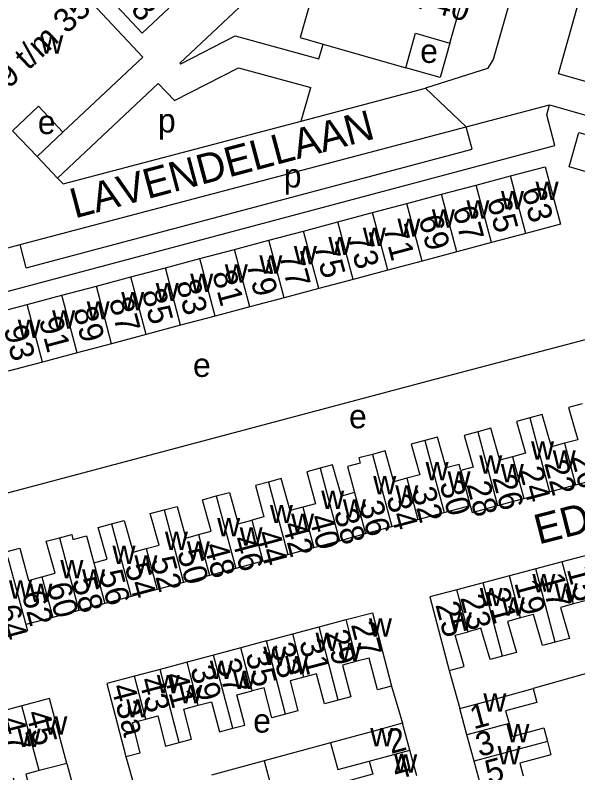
# Model space of a CAD drawing. Extents: x 161258 to 163262, y 380749 to 382054.
# Drawn here: x 162960.2 to 163054.8, y 381090.7 to 381217.9 of the extents above; entities that cross this region are included whole.
import ezdxf

# ---------------------------------------------------------------- set-up
doc = ezdxf.new("R2010")
doc.units = 0
for name, color, linetype in [('BLT_Basislijn', 7, 'Continuous'), ('BLT_Bebouwing', 7, 'Continuous'), ('BLT_Centroide', 7, 'Continuous'), ('BLT_Huisnummer', 7, 'Continuous'), ('BLT_Huisnummer_ tussenligend', 7, 'Continuous'), ('BLT_Huisnummer_reeks', 7, 'Continuous'), ('BLT_Onderverdeling_panden', 7, 'Continuous'), ('BLT_Straatnaam', 7, 'Continuous'), ('BLT_Vlakafsluiter', 7, 'Continuous')]:
    doc.layers.add(name, color=color, linetype=linetype)

msp = doc.modelspace()

# ---------------------------------------------------------------- linework, layer by layer
at = {"layer": 'BLT_Basislijn'}
for p, q in [((162987.92, 381209.83), (163013.82, 381234.23)), ((163011.26, 381210.53), (163011.96, 381213)), ((162967.36, 381190.51), (162984.28, 381206.4)), ((163008.29, 381200.09), (163009.89, 381205.72)), ((162963.93, 381194.13), (162959.77, 381198.46)), ((162968.26, 381198.21), (162963.93, 381194.13)), ((162958.16, 381178.59), (162961.06, 381179.36)), ((163033.15, 381107.87), (163034.93, 381101.49)), ((163058.89, 381108.13), (163047.26, 381104.82)), ((163023.44, 381105.24), (163025.32, 381098.99)), ((163013.21, 381095.7), (163002.05, 381092.68)), ((162978.82, 381093.4), (162980.66, 381086.95)), ((163002.05, 381092.68), (162993.24, 381090.28)), ((162968.91, 381092.27), (162971.05, 381084.43))]:
    msp.add_line(p, q, dxfattribs=at)
for points in [[(163041.9, 381237.22), (163043.56, 381235.46), (163045.52, 381231.83), (163045.44, 381227.71), (163040.51, 381210.42), (163039.59, 381208.9), (163029.17, 381205.6)], [(163051.49, 381208.03), (163054.77, 381219.52)], [(162987.92, 381209.83), (162988.05, 381209.68), (162997.18, 381214.38), (163011.26, 381210.53)], [(163033.24, 381213.18), (163031.6, 381207.41), (163025.83, 381209.05)], [(162984.28, 381206.4), (162987, 381203.52), (162997.73, 381209.04), (163009.89, 381205.72)], [(163085.04, 381198.47), (163051.49, 381208.03)], [(163008.29, 381200.09), (163029.17, 381205.6)], [(162944.1, 381167.57), (163050.91, 381195.97), (163049.53, 381201.16), (163050.01, 381202.84)], [(163036.01, 381199.12), (163049.15, 381202.59), (163050.01, 381202.84)], [(163050.01, 381202.84), (163122.5, 381182.17), (163119.93, 381172.92)], [(162967.36, 381190.51), (162968.28, 381189.54), (163008.29, 381200.09)], [(162961.06, 381179.36), (163036.01, 381199.12)], [(162962.09, 381175.46), (163037, 381195.38), (163036.01, 381199.12)], [(162963.93, 381194.13), (162967.36, 381190.51)], [(162962.09, 381175.46), (162961.06, 381179.36)], [(163030.95, 381156.84), (163087.04, 381171.57), (163087.88, 381171.79)], [(162956.81, 381137.13), (163030.7, 381156.77), (163030.95, 381156.84)], [(163002.05, 381092.68), (163023.25, 381014.14), (163023.39, 381013.63)]]:
    msp.add_lwpolyline(points, dxfattribs=at)
at = {"layer": 'BLT_Bebouwing'}
for p, q in [((162981.69, 381210.83), (162964.93, 381228.64)), ((163033.24, 381213.18), (163036.65, 381225.15)), ((162968.26, 381198.21), (162981.69, 381210.83)), ((163054.38, 381139.04), (163058.78, 381140.21)), ((163050, 381137.87), (163054.38, 381139.04)), ((163045.67, 381136.71), (163050, 381137.87)), ((163041.27, 381135.53), (163045.67, 381136.71)), ((163027.9, 381133.18), (163032.29, 381134.36)), ((163032.29, 381134.36), (163036.68, 381135.53)), ((163023.5, 381132.01), (163027.9, 381133.18)), ((163019.09, 381130.83), (163023.5, 381132.01)), ((163014.71, 381129.65), (163019.09, 381130.83)), ((163010.4, 381128.5), (163014.71, 381129.65)), ((163006.05, 381127.34), (163010.4, 381128.5)), ((163001.84, 381126.21), (163006.05, 381127.34)), ((163056.59, 381127.3), (163052.14, 381126.12)), ((163052.14, 381126.12), (163047.68, 381124.94)), ((162997.28, 381124.99), (162992.88, 381123.82)), ((163047.68, 381124.94), (163043.25, 381123.76)), ((162992.88, 381123.82), (162988.52, 381122.65)), ((163043.25, 381123.76), (163038.84, 381122.59)), ((162988.52, 381122.65), (162984.08, 381121.46)), ((163038.84, 381122.59), (163034.42, 381121.42)), ((162984.08, 381121.46), (162979.7, 381120.29)), ((162975.29, 381119.11), (162970.93, 381117.94)), ((162979.7, 381120.29), (162975.29, 381119.11)), ((162970.93, 381117.94), (162966.56, 381116.77)), ((162966.56, 381116.77), (162962.03, 381115.56)), ((163011.3, 381115.18), (163015.86, 381116.4)), ((163006.85, 381113.99), (163011.3, 381115.18)), ((163002.44, 381112.82), (163006.85, 381113.99)), ((162998.16, 381111.67), (162993.57, 381110.45)), ((162993.57, 381110.45), (162989.11, 381109.26)), ((162989.11, 381109.26), (162984.59, 381108.05)), ((162984.59, 381108.05), (162980.28, 381106.9)), ((162961.37, 381101.92), (162957.01, 381100.77)), ((163036.13, 381097.03), (163034.93, 381101.49)), ((163026.54, 381094.48), (163025.32, 381098.99)), ((163037.32, 381092.64), (163036.13, 381097.03)), ((163027.7, 381090.19), (163026.54, 381094.48)), ((163038.5, 381088.27), (163037.32, 381092.64))]:
    msp.add_line(p, q, dxfattribs=at)
for points in [[(163013.82, 381234.23), (163008.09, 381214.1), (163011.96, 381213)], [(162986.04, 381219.06), (162981.59, 381214.87), (162974.73, 381222.15), (162976.41, 381223.74)], [(163025.83, 381209.05), (163027.47, 381214.82), (163033.24, 381213.18)], [(163011.96, 381213), (163025.83, 381209.05)], [(162959.77, 381198.46), (162964.15, 381202.57), (162968.26, 381198.21)], [(163061.93, 381189.89), (163053.3, 381192.4), (163054.94, 381198.18), (163063.59, 381195.71)], [(163043.45, 381190.88), (163049.25, 381192.43), (163051.82, 381182.76), (163046.02, 381181.22)], [(163037.65, 381189.34), (163043.45, 381190.88)], [(163031.85, 381187.8), (163037.65, 381189.34)], [(163026.05, 381186.26), (163031.85, 381187.8)], [(163020.26, 381184.72), (163026.05, 381186.26)], [(163014.46, 381183.18), (163020.26, 381184.72)], [(163008.66, 381181.63), (163014.46, 381183.18)], [(163002.86, 381180.09), (163008.66, 381181.63)], [(163046.02, 381181.22), (163040.22, 381179.68)], [(162997.06, 381178.55), (163002.86, 381180.09)], [(163040.22, 381179.68), (163034.42, 381178.13)], [(162991.26, 381177.01), (162997.06, 381178.55)], [(163034.42, 381178.13), (163028.62, 381176.59)], [(162985.46, 381175.47), (162991.26, 381177.01)], [(163028.62, 381176.59), (163022.83, 381175.05)], [(162979.67, 381173.93), (162985.46, 381175.47)], [(163022.83, 381175.05), (163017.03, 381173.51)], [(162973.87, 381172.38), (162979.67, 381173.93)], [(163017.03, 381173.51), (163011.23, 381171.97)], [(162968.07, 381170.84), (162973.87, 381172.38)], [(163011.23, 381171.97), (163005.43, 381170.43)], [(162962.27, 381169.3), (162968.07, 381170.84)], [(163005.43, 381170.43), (162999.63, 381168.88)], [(162956.47, 381167.76), (162962.27, 381169.3)], [(162999.63, 381168.88), (162993.83, 381167.34)], [(162993.83, 381167.34), (162988.03, 381165.8)], [(162988.03, 381165.8), (162982.24, 381164.26)], [(162982.24, 381164.26), (162976.44, 381162.72)], [(162976.44, 381162.72), (162970.64, 381161.18)], [(162970.64, 381161.18), (162964.84, 381159.63)], [(162964.84, 381159.63), (162959.04, 381158.09)], [(163055.47, 381152.6), (163053.2, 381151.99), (163054.73, 381146.6), (163052.52, 381146.01)], [(163046.69, 381150.26), (163044.44, 381149.66), (163045.95, 381144.32), (163043.79, 381143.74)], [(163052.52, 381146.01), (163050.31, 381145.42), (163048.78, 381150.81), (163046.69, 381150.26)], [(163043.79, 381143.74), (163041.63, 381143.17), (163040.11, 381148.51), (163037.96, 381147.93)], [(163037.96, 381147.93), (163035.64, 381147.32), (163037.16, 381141.97), (163035.11, 381141.42)], [(163029.05, 381146.48), (163026.75, 381145.87), (163028.22, 381140.71), (163026.04, 381140.12)], [(163035.11, 381141.42), (163034.83, 381142.46), (163032.65, 381141.88), (163031.18, 381147.05), (163029.05, 381146.48)], [(163026.04, 381140.12), (163023.86, 381139.54), (163022.39, 381144.71), (163020.26, 381144.14)], [(163020.26, 381144.14), (163017.97, 381143.53), (163018.2, 381142.67), (163016.04, 381142.09), (163017.25, 381137.71)], [(163017.25, 381137.71), (163015.05, 381137.12), (163013.56, 381142.36), (163011.46, 381141.8)], [(163011.46, 381141.8), (163009.2, 381141.2), (163010.71, 381135.86), (163008.58, 381135.29)], [(163002.8, 381139.5), (163000.59, 381138.91), (163002, 381133.63), (163000, 381133.1)], [(163008.58, 381135.29), (163006.45, 381134.72), (163004.93, 381140.06), (163002.8, 381139.5)], [(162991.05, 381130.66), (162993.18, 381131.23), (162991.68, 381136.53), (162994.02, 381137.16)], [(162994.02, 381137.16), (162996.21, 381137.74), (162997.71, 381132.48), (163000, 381133.1)], [(162982.25, 381128.31), (162984.45, 381128.89), (162982.94, 381134.21), (162985.26, 381134.83)], [(162985.26, 381134.83), (162987.42, 381135.4), (162988.93, 381130.09), (162991.05, 381130.66)], [(163036.68, 381135.53), (163036.99, 381134.39), (163041.27, 381135.53)], [(162973.46, 381125.95), (162975.68, 381126.55), (162974.17, 381131.88), (162976.44, 381132.48)], [(162976.44, 381132.48), (162978.55, 381133.04), (162980.06, 381127.72), (162982.25, 381128.31)], [(162967.66, 381130.14), (162969.73, 381130.69), (162969.95, 381129.87), (162972.2, 381130.48), (162973.46, 381125.95)], [(162964.73, 381123.6), (162966.95, 381124.19), (162965.43, 381129.55), (162967.66, 381130.14)], [(162959.03, 381126.78), (162958.68, 381127.75), (162961, 381128.37), (162961.22, 381127.54), (162962.45, 381122.98), (162964.73, 381123.6)], [(163001.84, 381126.21), (163000, 381125.72), (162997.28, 381124.99)], [(163034.42, 381121.42), (163029.89, 381120.21), (163033.15, 381107.87)], [(163059.86, 381114.99), (163057.74, 381114.42), (163056.23, 381119.63), (163054.02, 381119.05)], [(163054.02, 381119.05), (163051.81, 381118.46), (163053.32, 381113.24), (163050.96, 381112.61)], [(163015.86, 381116.4), (163020.23, 381117.56), (163023.44, 381105.24)], [(163045.14, 381116.68), (163042.96, 381116.1), (163044.46, 381110.88), (163042.11, 381110.26)], [(163050.96, 381112.61), (163048.82, 381112.04), (163047.32, 381117.26), (163045.14, 381116.68)], [(162962.03, 381115.56), (162962.31, 381114.52), (162957.96, 381113.36)], [(163033.15, 381107.87), (163035.63, 381108.53), (163034.12, 381113.78), (163036.3, 381114.36)], [(163042.11, 381110.26), (163040, 381109.69), (163038.48, 381114.94), (163036.3, 381114.36)], [(163002.44, 381112.82), (162998.16, 381111.67)], [(163017.65, 381109.42), (163015.23, 381108.77), (163016.64, 381103.45), (163014.51, 381102.88)], [(163023.44, 381105.24), (163021.1, 381104.63), (163019.68, 381109.95), (163017.65, 381109.42)], [(162980.28, 381106.9), (162975.62, 381105.66), (162978.82, 381093.4)], [(163008.74, 381106.75), (163006.42, 381106.14), (163007.74, 381101.08), (163005.65, 381100.52)], [(163014.51, 381102.88), (163012.17, 381102.26), (163010.86, 381107.3), (163008.74, 381106.75)], [(162996.77, 381098.16), (162998.81, 381098.7), (162997.49, 381103.75), (163000.05, 381104.42)], [(163005.65, 381100.52), (163003.35, 381099.91), (163002.04, 381104.94), (163000.05, 381104.42)], [(163034.93, 381101.49), (163039.76, 381102.79), (163047.26, 381104.82)], [(163047.26, 381104.82), (163047.88, 381102.5), (163042.62, 381101.08), (163043.2, 381098.94)], [(162968.91, 381092.27), (162966.01, 381103.16), (162961.37, 381101.92)], [(162990.99, 381102.01), (162993.22, 381102.59), (162994.54, 381097.57), (162996.77, 381098.16)], [(162987.8, 381095.78), (162989.88, 381096.33), (162988.56, 381101.38), (162990.99, 381102.01)], [(162982.16, 381099.69), (162984.19, 381100.22), (162985.51, 381095.17), (162987.8, 381095.78)], [(162978.82, 381093.4), (162981.24, 381094.03), (162979.92, 381099.11), (162982.16, 381099.69)], [(163025.32, 381098.99), (163020.49, 381097.68), (163013.21, 381095.7)], [(163043.2, 381098.94), (163043.78, 381096.79), (163049.03, 381098.21), (163049.63, 381095.95)], [(163013.21, 381095.7), (163014.42, 381091.25), (163019.71, 381092.62)], [(163049.63, 381095.95), (163050.24, 381093.69), (163044.99, 381092.28), (163045.56, 381090.17)], [(163019.71, 381092.62), (163020.3, 381090.46), (163015.02, 381089.02), (163015.59, 381086.9)], [(162968.91, 381092.27), (162966.49, 381091.63), (162964.26, 381091.05)], [(162964.26, 381091.05), (162962.04, 381090.46), (162962.49, 381088.77), (162960.43, 381088.22), (162959.93, 381089.78)]]:
    msp.add_lwpolyline(points, dxfattribs=at)
at = {"layer": 'BLT_Onderverdeling_panden'}
for p, q in [((163046.02, 381181.22), (163043.45, 381190.88)), ((163040.22, 381179.68), (163037.65, 381189.34)), ((163034.42, 381178.13), (163031.85, 381187.8)), ((163028.62, 381176.59), (163026.05, 381186.26)), ((163022.83, 381175.05), (163020.26, 381184.72)), ((163017.03, 381173.51), (163014.46, 381183.18)), ((163011.23, 381171.97), (163008.66, 381181.63)), ((163005.43, 381170.43), (163002.86, 381180.09)), ((162999.63, 381168.88), (162997.06, 381178.55)), ((162993.83, 381167.34), (162991.26, 381177.01)), ((162988.03, 381165.8), (162985.46, 381175.47)), ((162982.24, 381164.26), (162979.67, 381173.93)), ((162976.44, 381162.72), (162973.87, 381172.38)), ((162970.64, 381161.18), (162968.07, 381170.84)), ((162964.84, 381159.63), (162962.27, 381169.3)), ((163046.69, 381150.26), (163050, 381137.87)), ((163037.96, 381147.93), (163041.27, 381135.53)), ((163029.05, 381146.48), (163032.29, 381134.36)), ((163052.52, 381146.01), (163054.38, 381139.04)), ((163020.26, 381144.14), (163023.5, 381132.01)), ((163043.79, 381143.74), (163045.67, 381136.71)), ((163011.46, 381141.8), (163014.71, 381129.65)), ((163035.11, 381141.42), (163036.68, 381135.53)), ((163002.8, 381139.5), (163006.05, 381127.34)), ((163026.04, 381140.12), (163027.9, 381133.18)), ((162994.02, 381137.16), (162997.28, 381124.99)), ((163017.25, 381137.71), (163019.09, 381130.83)), ((162985.26, 381134.83), (162988.52, 381122.65)), ((163008.58, 381135.29), (163010.4, 381128.5)), ((163000, 381133.1), (163001.84, 381126.21)), ((162976.44, 381132.48), (162979.7, 381120.29)), ((162991.05, 381130.66), (162992.88, 381123.82)), ((162967.66, 381130.14), (162970.93, 381117.94)), ((162982.25, 381128.31), (162984.08, 381121.46)), ((162959.03, 381126.78), (162962.03, 381115.56)), ((162973.46, 381125.95), (162975.29, 381119.11)), ((163054.02, 381119.05), (163052.14, 381126.12)), ((163050.96, 381112.61), (163047.68, 381124.94)), ((162964.73, 381123.6), (162966.56, 381116.77)), ((163045.14, 381116.68), (163043.25, 381123.76)), ((163042.11, 381110.26), (163038.84, 381122.59)), ((163036.3, 381114.36), (163034.42, 381121.42)), ((163017.65, 381109.42), (163015.86, 381116.4)), ((163014.51, 381102.88), (163011.3, 381115.18)), ((163005.65, 381100.52), (163002.44, 381112.82)), ((163008.74, 381106.75), (163006.85, 381113.99)), ((163000.05, 381104.42), (162998.16, 381111.67)), ((162996.77, 381098.16), (162993.57, 381110.45)), ((162990.99, 381102.01), (162989.11, 381109.26)), ((162987.8, 381095.78), (162984.59, 381108.05)), ((162982.16, 381099.69), (162980.28, 381106.9)), ((162964.26, 381091.05), (162961.37, 381101.92)), ((163043.2, 381098.94), (163036.13, 381097.03)), ((163049.63, 381095.95), (163037.32, 381092.64)), ((163019.71, 381092.62), (163026.54, 381094.48))]:
    msp.add_line(p, q, dxfattribs=at)
at = {"layer": 'BLT_Vlakafsluiter'}
msp.add_line((163029.17, 381205.6), (163036.01, 381199.12), dxfattribs=at)

# ---------------------------------------------------------------- texts
at = {"layer": 'BLT_Centroide'}
for s, p in [('w', (162964.45, 381211.41)), ('e', (163028.27, 381209.85)), ('e', (162964.04, 381197.91)), ('p', (162984.22, 381198.18)), ('p', (163005.36, 381188.94)), ('w', (163047.64, 381186.83)), ('w', (163041.83, 381185.28)), ('w', (163036.03, 381183.73)), ('w', (163030.23, 381182.2)), ('w', (163024.44, 381180.66)), ('w', (163018.64, 381179.11)), ('w', (163012.84, 381177.58)), ('w', (163007.05, 381176.03)), ('w', (163001.25, 381174.48)), ('w', (162995.45, 381172.95)), ('w', (162989.64, 381171.41)), ('w', (162983.84, 381169.86)), ('w', (162978.05, 381168.33)), ('w', (162972.25, 381166.78)), ('w', (162966.45, 381165.23)), ('w', (162960.66, 381163.7)), ('e', (162990.11, 381157.14)), ('e', (163016.32, 381148.52)), ('w', (163046.89, 381143.25)), ('w', (163050.53, 381141.73)), ('w', (163038.19, 381140.89)), ('w', (163029.17, 381139.78)), ('w', (163041.81, 381139.45)), ('w', (163032.86, 381138.22)), ('w', (163020.38, 381137.42)), ('w', (163024.08, 381135.88)), ('w', (163011.64, 381134.97)), ('w', (163003.03, 381132.59)), ('w', (163015.28, 381133.5)), ('w', (162994.17, 381130.39)), ('w', (163006.59, 381131.12)), ('w', (162997.94, 381128.84)), ('w', (162985.39, 381128.09)), ('w', (162989.08, 381126.47)), ('w', (162976.58, 381125.72)), ('w', (162980.27, 381124.11)), ('w', (162967.83, 381123.31)), ('w', (162971.47, 381121.75)), ('w', (162959.19, 381119.92)), ('w', (163047.11, 381120.98)), ('w', (162962.62, 381119.38)), ('w', (163038.27, 381118.66)), ('w', (163050.86, 381119.39)), ('w', (163041.98, 381117.08)), ('w', (163019.66, 381113.55)), ('w', (163033.09, 381114.56)), ('w', (163010.69, 381111.12)), ('w', (163001.91, 381108.8)), ('w', (163014.52, 381109.45)), ('w', (163005.59, 381107.2)), ('w', (162992.94, 381106.41)), ('w', (162996.81, 381104.75)), ('w', (162984.03, 381104.05)), ('w', (162987.8, 381102.34)), ('w', (163038.88, 381100.94)), ('w', (162978.89, 381099.97)), ('w', (162965.14, 381097.11)), ('e', (163000.22, 381097.43)), ('w', (163042.75, 381095.78)), ('w', (162960.64, 381095)), ('w', (163019.87, 381095.12)), ('w', (163041.26, 381092.09)), ('w', (163023.9, 381090.69))]:
    msp.add_text(s, height=4, dxfattribs=at).set_placement(p)
at = {"layer": 'BLT_Huisnummer'}
for s, rotation, p in [('48', 313.275, (162977.44, 381220.85)), ('63', 284.8887, (163045.28, 381188.51)), ('67', 284.8887, (163033.67, 381185.34)), ('71', 284.8887, (163022.01, 381182.15)), ('75', 284.8887, (163010.42, 381179.16)), ('79', 284.8887, (162999.04, 381176.09)), ('83', 284.8887, (162987.25, 381172.96)), ('87', 284.8887, (162975.96, 381169.99)), ('91', 284.8887, (162964.19, 381166.74)), ('20', 284.9795, (163053.58, 381143.77)), ('24', 284.9798, (163044.84, 381141.55)), ('28', 284.9725, (163035.99, 381139.11)), ('32', 284.9716, (163026.79, 381138.11)), ('36', 284.9644, (163017.98, 381135.82)), ('40', 284.9686, (163009.56, 381133.59)), ('44', 284.947, (163000.69, 381130.9)), ('48', 284.9705, (162991.92, 381128.82)), ('52', 284.97, (162982.98, 381126.48)), ('56', 284.9762, (162974.26, 381124.22)), ('15', 284.8711, (163052.88, 381124.87)), ('19', 284.8678, (163044.06, 381122.59)), ('60', 284.9685, (162965.53, 381122.13)), ('25', 284.8769, (163030.8, 381118.9)), ('64', 284.9708, (162956.99, 381118.36)), ('27', 284.6235, (163016.61, 381115.58)), ('31', 284.6255, (163007.9, 381112.64)), ('35', 284.6153, (162998.89, 381110.57)), ('39', 284.6212, (162989.62, 381108.18)), ('43', 284.6202, (162980.99, 381106.26)), ('43a', 284.6257, (162976.31, 381105.15)), ('1', 15.0631, (163037.24, 381097.95)), ('45', 284.9003, (162962, 381100.69)), ('2', 15.2038, (163023.36, 381093.83)), ('5', 15.0682, (163039.79, 381088.74))]:
    msp.add_text(s, height=4, rotation=rotation, dxfattribs=at).set_placement(p)
at = {"layer": 'BLT_Huisnummer_ tussenligend'}
for s, rotation, p in [('65', 284.8887, (163039.45, 381186.79)), ('69', 284.8887, (163027.96, 381183.8)), ('73', 284.8887, (163016.1, 381180.7)), ('77', 284.8887, (163004.55, 381177.56)), ('81', 284.8887, (162993.31, 381174.52)), ('85', 284.8887, (162981.48, 381171.42)), ('89', 284.8887, (162969.94, 381168.4)), ('93', 284.8887, (162958.28, 381165.27)), ('22', 284.9795, (163049.08, 381142.67)), ('26', 284.9798, (163040.34, 381140.19)), ('30', 284.9725, (163031.49, 381139.26)), ('34', 284.9716, (163022.56, 381136.9)), ('38', 284.9644, (163013.75, 381134.45)), ('42', 284.9686, (163005.06, 381132.35)), ('46', 284.947, (162996.6, 381129.94)), ('50', 284.9705, (162987.41, 381127.74)), ('54', 284.97, (162978.61, 381125.4)), ('58', 284.9762, (162969.76, 381122.98)), ('17', 284.8711, (163048.36, 381123.66)), ('21', 284.8678, (163039.24, 381121.21)), ('62', 284.9685, (162961.3, 381120.75)), ('23', 284.8678, (163034.96, 381120.09)), ('29', 284.6235, (163012.27, 381114.18)), ('33', 284.6255, (163003.1, 381112.03)), ('37', 284.6153, (162994.03, 381109.36)), ('41', 284.6212, (162985.22, 381107.04)), ('47', 284.9003, (162957.65, 381099.66)), ('3', 15.0631, (163038.2, 381093.32)), ('4', 15.2038, (163024.21, 381089.49))]:
    msp.add_text(s, height=4, rotation=rotation, dxfattribs=at).set_placement(p)
at = {"layer": 'BLT_Huisnummer_reeks'}
for s, rotation, p in [('34 t/m 40', 344.0852, (163014.52, 381222.84)), ('29 t/m 35', 43.2756, (162957.02, 381203.4))]:
    msp.add_text(s, height=4, rotation=rotation, dxfattribs=at).set_placement(p)
at = {"layer": 'BLT_Straatnaam'}
for s, rotation, p in [('LAVENDELLAAN', 14.8898, (162970.25, 381183.73)), ('EDELWEISSTRAAT', 14.3454, (163048.17, 381128.99))]:
    msp.add_text(s, height=5, rotation=rotation, dxfattribs=at).set_placement(p)

doc.saveas('drawing.dxf')
